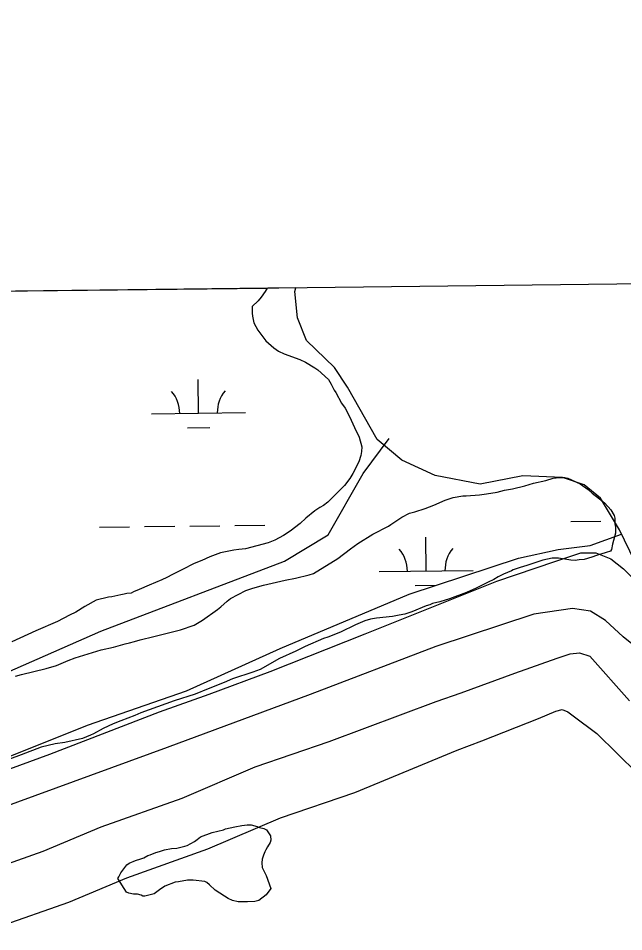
# Model space of a CAD drawing. Extents: x 3694830 to 3732949, y 415201 to 440970.
# Drawn here: x 3706249 to 3706894, y 438204 to 439176 of the extents above; entities that cross this region are included whole.
import ezdxf

# ---------------------------------------------------------------- set-up
doc = ezdxf.new("R2010")
doc.units = 0
for name, color, linetype in [('V-GRID-FRAM', 7, 'Continuous'), ('V-LEVE-TOET', 7, 'Continuous'), ('V-SITE-VEGE', 7, 'Continuous'), ('V-TOPO-SHOR', 7, 'Continuous'), ('V-WETL-SWMP', 7, 'Continuous')]:
    doc.layers.add(name, color=color, linetype=linetype)

msp = doc.modelspace()

# ---------------------------------------------------------------- linework, layer by layer
at = {"layer": 'V-GRID-FRAM'}
msp.add_lwpolyline([(3698844.69, 438797.54), (3730590.83, 439176.18), (3730815.62, 420995.11), (3699053.61, 420616.27), (3698844.69, 438797.54)], dxfattribs=at)
at = {"layer": 'V-LEVE-TOET'}
for points in [[(3704662.11, 437780.56), (3704843.88, 437851.58), (3705019.11, 437916.6), (3705183.6, 437979.8), (3705345.13, 438037.62), (3705460.75, 438082.75), (3705613.32, 438142.33), (3705804.64, 438212.78), (3705942.91, 438266.34), (3706059.14, 438307.3), (3706136.6, 438341.57), (3706203.96, 438363.87), (3706282.63, 438392.77), (3706399.45, 438437.91), (3706452.5, 438456.58), (3706517.46, 438480.67), (3706618.77, 438520.98), (3706758.82, 438576.94), (3706820.82, 438598.03), (3706848.24, 438607.07), (3706864.35, 438607.12), (3706880.48, 438600.61), (3706893.65, 438589.91), (3706930.16, 438554.23)], [(3706947.14, 438474.32), (3706893.29, 438517.71), (3706874.73, 438534.95), (3706858.58, 438545.04), (3706839.48, 438547.96), (3706798.32, 438541.86), (3706694.01, 438507.5), (3706559.91, 438456.34), (3706407.93, 438399.75), (3706207.06, 438326.88), (3705992.5, 438248), (3705816.09, 438177.6), (3705633.71, 438110.77), (3705469.21, 438048.76), (3705318.43, 437990.98), (3705165.25, 437936.18), (3705044.25, 437892.22), (3704911.33, 437845.83), (3704764.12, 437788.66)]]:
    msp.add_lwpolyline(points, dxfattribs=at)
at = {"layer": 'V-SITE-VEGE'}
for p, q in [((3705853.72, 438881.14), (3706514.37, 438889.02)), ((3706512.2, 438885.37), (3706508.01, 438879.28)), ((3706514.37, 438889.02), (3706512.2, 438885.37)), ((3706504.74, 438875.52), (3706498.21, 438869.41)), ((3706508.01, 438879.28), (3706504.74, 438875.52)), ((3706498.21, 438869.41), (3706498.23, 438862.39)), ((3706498.23, 438862.39), (3706498.71, 438859.11)), ((3706498.71, 438859.11), (3706500.14, 438852.1)), ((3706500.14, 438852.1), (3706504.38, 438844.15)), ((3706504.38, 438844.15), (3706512.84, 438832.94)), ((3706512.84, 438832.94), (3706521.29, 438825.48)), ((3706521.29, 438825.48), (3706526.45, 438821.75)), ((3706526.45, 438821.75), (3706532.55, 438818.96)), ((3706532.55, 438818.96), (3706548.95, 438812.93)), ((3706548.95, 438812.93), (3706555.05, 438810.14)), ((3706555.05, 438810.14), (3706564.9, 438804.09)), ((3706564.9, 438804.09), (3706568.18, 438801.76)), ((3706568.18, 438801.76), (3706579.45, 438791.5)), ((3706579.45, 438791.5), (3706582.28, 438786.82)), ((3706582.28, 438786.82), (3706585.58, 438780.28)), ((3706585.58, 438780.28), (3706587.46, 438777.95)), ((3706587.46, 438777.95), (3706593.58, 438766.26)), ((3706593.58, 438766.26), (3706597.34, 438761.12)), ((3706597.34, 438761.12), (3706602.05, 438752.24)), ((3706602.05, 438752.24), (3706607.24, 438740.56)), ((3706607.24, 438740.56), (3706612.42, 438730.28)), ((3706612.42, 438730.28), (3706615.26, 438719.99)), ((3706614.81, 438714.83), (3706613.89, 438710.62)), ((3706615.26, 438719.99), (3706614.81, 438714.83)), ((3706613.89, 438710.62), (3706612.04, 438704.06)), ((3706612.04, 438704.06), (3706605.52, 438691.4)), ((3706602.26, 438686.24), (3706596.67, 438678.73)), ((3706605.52, 438691.4), (3706602.26, 438686.24)), ((3706811.07, 438684.11), (3706819.02, 438686.47)), ((3706819.02, 438686.47), (3706825.57, 438687.43)), ((3706825.57, 438687.43), (3706831.18, 438687.45)), ((3706831.18, 438687.45), (3706834.46, 438686.52)), ((3706834.46, 438686.52), (3706847.59, 438680.48)), ((3706596.67, 438678.73), (3706578.94, 438660.88)), ((3706775.52, 438675.1), (3706788.61, 438678.41)), ((3706788.61, 438678.41), (3706797.97, 438681.26)), ((3706797.97, 438681.26), (3706811.07, 438684.11)), ((3706847.59, 438680.48), (3706856.04, 438674.42)), ((3706703.93, 438663.16), (3706712.34, 438665.99)), ((3706712.34, 438665.99), (3706722.64, 438667.9)), ((3706722.64, 438667.9), (3706726.38, 438667.91)), ((3706726.38, 438667.91), (3706740.42, 438668.9)), ((3706740.42, 438668.9), (3706747.91, 438669.86)), ((3706747.91, 438669.86), (3706759.14, 438671.77)), ((3706759.14, 438671.77), (3706767.09, 438673.67)), ((3706767.09, 438673.67), (3706775.52, 438675.1)), ((3706856.04, 438674.42), (3706860.27, 438670.69)), ((3706860.27, 438670.69), (3706868.24, 438664.63)), ((3706574.27, 438657.59), (3706570.53, 438655.24)), ((3706578.94, 438660.88), (3706574.27, 438657.59)), ((3706682.42, 438654.2), (3706691.77, 438657.97)), ((3706691.77, 438657.97), (3706703.93, 438663.16)), ((3706868.24, 438664.63), (3706873.41, 438660.43)), ((3706873.41, 438660.43), (3706877.63, 438656.23)), ((3706877.63, 438656.23), (3706880.45, 438652.97)), ((3706564.93, 438651.94), (3706555.59, 438643.95)), ((3706570.53, 438655.24), (3706564.93, 438651.94)), ((3706657.64, 438645.22), (3706666.05, 438649.46)), ((3706666.05, 438649.46), (3706671.67, 438650.89)), ((3706671.67, 438650.89), (3706682.42, 438654.2)), ((3706880.45, 438652.97), (3706883.75, 438646.89)), ((3706883.75, 438646.89), (3706884.7, 438644.08)), ((3706549.52, 438638.31), (3706538.78, 438630.32)), ((3706555.59, 438643.95), (3706549.52, 438638.31)), ((3706643.63, 438635.35), (3706645.96, 438637.23)), ((3706645.96, 438637.23), (3706657.64, 438645.22)), ((3706884.7, 438644.08), (3706884.71, 438638)), ((3706884.71, 438638), (3706885.19, 438634.26)), ((3706538.78, 438630.32), (3706531.77, 438625.62)), ((3706626.8, 438626.87), (3706643.63, 438635.35)), ((3706885.21, 438628.17), (3706881.97, 438616.45)), ((3706885.19, 438634.26), (3706885.21, 438628.17)), ((3706515.41, 438617.6), (3706491.09, 438611.44)), ((3706522.43, 438620.44), (3706515.41, 438617.6)), ((3706531.77, 438625.62), (3706522.43, 438620.44)), ((3706610.92, 438616.98), (3706626.8, 438626.87)), ((3706478.92, 438610), (3706464.42, 438607.14)), ((3706484.07, 438610.48), (3706478.92, 438610)), ((3706491.09, 438611.44), (3706484.07, 438610.48)), ((3706589.43, 438600.99), (3706602.98, 438611.34)), ((3706602.98, 438611.34), (3706610.92, 438616.98)), ((3706875.45, 438607.54), (3706869.84, 438605.65)), ((3706880.13, 438608.96), (3706875.45, 438607.54)), ((3706881.05, 438610.83), (3706880.13, 438608.96)), ((3706881.97, 438616.45), (3706881.05, 438610.83)), ((3706444.78, 438599.12), (3706436.37, 438595.81)), ((3706453.2, 438602.89), (3706444.78, 438599.12)), ((3706464.42, 438607.14), (3706453.2, 438602.89)), ((3706563.74, 438584.99), (3706589.43, 438600.99)), ((3706808.06, 438599.36), (3706790.76, 438593.69)), ((3706817.89, 438601.27), (3706808.06, 438599.36)), ((3706824.44, 438601.29), (3706817.89, 438601.27)), ((3706837.56, 438599.46), (3706824.44, 438601.29)), ((3706842.24, 438599.01), (3706837.56, 438599.46)), ((3706846.45, 438599.49), (3706842.24, 438599.01)), ((3706852.07, 438599.97), (3706846.45, 438599.49)), ((3706860.02, 438602.34), (3706852.07, 438599.97)), ((3706865.16, 438604.23), (3706860.02, 438602.34)), ((3706869.84, 438605.65), (3706865.16, 438604.23)), ((3706424.22, 438589.22), (3706413.46, 438584.04)), ((3706436.37, 438595.81), (3706424.22, 438589.22)), ((3706776.26, 438588.96), (3706774.39, 438588.02)), ((3706783.75, 438591.33), (3706776.26, 438588.96)), ((3706790.76, 438593.69), (3706783.75, 438591.33)), ((3706402.25, 438578.38), (3706388.69, 438572.72)), ((3706407.39, 438580.74), (3706402.25, 438578.38)), ((3706413.46, 438584.04), (3706407.39, 438580.74)), ((3706533.33, 438577.87), (3706544.56, 438580.25)), ((3706544.56, 438580.25), (3706559.06, 438583.57)), ((3706559.06, 438583.57), (3706563.74, 438584.99)), ((3706755.7, 438578.6), (3706749.62, 438575.76)), ((3706760.37, 438581.42), (3706755.7, 438578.6)), ((3706765.98, 438584.24), (3706760.37, 438581.42)), ((3706774.39, 438588.02), (3706765.98, 438584.24)), ((3706388.69, 438572.72), (3706377.94, 438568)), ((3706491.7, 438566.97), (3706499.18, 438569.34)), ((3706499.18, 438569.34), (3706510.41, 438572.65)), ((3706510.41, 438572.65), (3706533.33, 438577.87)), ((3706737, 438569.64), (3706726.72, 438564.92)), ((3706749.62, 438575.76), (3706737, 438569.64)), ((3706345.2, 438559.94), (3706332.1, 438556.62)), ((3706348.94, 438560.42), (3706345.2, 438559.94)), ((3706358.3, 438562.32), (3706348.94, 438560.42)), ((3706362.04, 438563.27), (3706358.3, 438562.32)), ((3706364.84, 438563.75), (3706362.04, 438563.27)), ((3706369.52, 438564.23), (3706364.84, 438563.75)), ((3706371.86, 438565.65), (3706369.52, 438564.23)), ((3706377.94, 438568), (3706371.86, 438565.65)), ((3706475.34, 438558.49), (3706491.7, 438566.97)), ((3706726.72, 438564.92), (3706708.48, 438558.31)), ((3706319.95, 438550.03), (3706310.6, 438543.91)), ((3706332.1, 438556.62), (3706319.95, 438550.03)), ((3706461.34, 438546.74), (3706465.07, 438549.56)), ((3706465.07, 438549.56), (3706471.61, 438555.67)), ((3706471.61, 438555.67), (3706475.34, 438558.49)), ((3706683.7, 438550.74), (3706668.27, 438544.14)), ((3706687.44, 438551.69), (3706683.7, 438550.74)), ((3706690.24, 438553.1), (3706687.44, 438551.69)), ((3706698.19, 438555), (3706690.24, 438553.1)), ((3706708.48, 438558.31), (3706698.19, 438555)), ((3706303.59, 438540.61), (3706290.97, 438534.02)), ((3706310.6, 438543.91), (3706303.59, 438540.61)), ((3706445.46, 438535.45), (3706461.34, 438546.74)), ((3706654.7, 438540.81), (3706647.68, 438539.39)), ((3706660.78, 438541.77), (3706654.7, 438540.81)), ((3706668.27, 438544.14), (3706660.78, 438541.77)), ((3706290.97, 438534.02), (3706268.06, 438524.11)), ((3706422.08, 438525.08), (3706436.58, 438530.27)), ((3706436.58, 438530.27), (3706445.46, 438535.45)), ((3706608.39, 438530.36), (3706592.5, 438522.82)), ((3706618.21, 438534.61), (3706608.39, 438530.36)), ((3706624.28, 438536.5), (3706618.21, 438534.61)), ((3706630.84, 438537.46), (3706624.28, 438536.5)), ((3706647.68, 438539.39), (3706630.84, 438537.46)), ((3706268.06, 438524.11), (3706242.36, 438512.33)), ((3706393.55, 438517.96), (3706422.08, 438525.08)), ((3706592.5, 438522.82), (3706578.94, 438517.16)), ((3706350.52, 438506.59), (3706363.15, 438510.38)), ((3706363.15, 438510.38), (3706367.82, 438511.33)), ((3706367.82, 438511.33), (3706372.97, 438512.75)), ((3706372.97, 438512.75), (3706379.05, 438514.64)), ((3706379.05, 438514.64), (3706393.55, 438517.96)), ((3706574.26, 438515.74), (3706554.63, 438507.25)), ((3706578.94, 438517.16), (3706574.26, 438515.74)), ((3706309.83, 438495.22), (3706337.42, 438503.74)), ((3706337.42, 438503.74), (3706350.52, 438506.59)), ((3706544.81, 438502.54), (3706527.51, 438494.52)), ((3706554.63, 438507.25), (3706544.81, 438502.54)), ((3706289.72, 438487.2), (3706302.35, 438492.39)), ((3706302.35, 438492.39), (3706309.83, 438495.22)), ((3706527.51, 438494.52), (3706506.95, 438482.75)), ((3706252.77, 438477.71), (3706278.96, 438483.89)), ((3706278.96, 438483.89), (3706289.72, 438487.2)), ((3706506.95, 438482.75), (3706499.01, 438479.92)), ((3706246.22, 438475.82), (3706252.77, 438477.71)), ((3706477.5, 438472.83), (3706468.61, 438469.05)), ((3706499.01, 438479.92), (3706477.5, 438472.83)), ((3706451.31, 438462.44), (3706437.75, 438456.78)), ((3706468.61, 438469.05), (3706451.31, 438462.44)), ((3706437.75, 438456.78), (3706415.31, 438449.68)), ((3706415.31, 438449.68), (3706379.77, 438436.93)), ((3706373.22, 438434.1), (3706358.26, 438428.43)), ((3706379.77, 438436.93), (3706373.22, 438434.1)), ((3706350.31, 438425.13), (3706339.56, 438419.95)), ((3706358.26, 438428.43), (3706350.31, 438425.13)), ((3706329.28, 438414.3), (3706326.01, 438412.88)), ((3706339.56, 438419.95), (3706329.28, 438414.3)), ((3706288.59, 438403.86), (3706273.62, 438400.07)), ((3706298.88, 438405.3), (3706288.59, 438403.86)), ((3706317.59, 438409.58), (3706298.88, 438405.3)), ((3706326.01, 438412.88), (3706317.59, 438409.58)), ((3706273.62, 438400.07), (3706252.11, 438392.04)), ((3706252.11, 438392.04), (3706239.95, 438387.32))]:
    msp.add_line(p, q, dxfattribs=at)
msp.add_lwpolyline([(3706364.47, 438245.88), (3706355.06, 438260.36), (3706356.46, 438262.24), (3706358.32, 438266.46), (3706364.85, 438274.9), (3706367.18, 438276.78), (3706374.19, 438279.61), (3706379.8, 438281.51), (3706383.08, 438282.45), (3706387.28, 438284.81), (3706389.62, 438285.75), (3706395.7, 438288.11), (3706399.44, 438289.06), (3706405.05, 438290.95), (3706412.54, 438292.38), (3706418.16, 438292.87), (3706426.58, 438294.77), (3706428.91, 438295.71), (3706436.86, 438299.95), (3706439.66, 438301.83), (3706443.4, 438304.65), (3706455.55, 438309.37), (3706467.72, 438312.22), (3706470.05, 438313.16), (3706479.88, 438315.54), (3706487.36, 438316.97), (3706492.98, 438317.45), (3706497.19, 438317.47), (3706503.75, 438315.61), (3706506.1, 438314.68), (3706510.78, 438313.77), (3706513.59, 438312.37), (3706517.83, 438305.83), (3706518.31, 438301.15), (3706517.38, 438298.8), (3706514.59, 438294.11), (3706512.73, 438290.83), (3706511.8, 438288.96), (3706510.41, 438285.21), (3706509.01, 438280.99), (3706508.56, 438277.24), (3706509.04, 438272.09), (3706513.29, 438263.68), (3706518.01, 438249.65), (3706513.35, 438243.08), (3706505.41, 438236.97), (3706501.2, 438236.02), (3706493.25, 438235.53), (3706483.41, 438235.49), (3706477.32, 438236.88), (3706472.63, 438239.21), (3706468.88, 438241.54), (3706459.03, 438248.06), (3706452.93, 438253.66), (3706450.11, 438255.99), (3706447.77, 438257.38), (3706435.59, 438258.75), (3706429.5, 438258.73), (3706419.68, 438256.82), (3706416.4, 438256.35), (3706405.18, 438252.09), (3706399.57, 438248.33), (3706393.97, 438244.1), (3706388.36, 438242.68), (3706384.15, 438241.73), (3706381.81, 438241.72), (3706379.93, 438242.65), (3706376.18, 438243.58), (3706371.97, 438243.56), (3706366.82, 438244.95)], close=True, dxfattribs=at)
at = {"layer": 'V-TOPO-SHOR'}
for points in [[(3706905.9, 438598.02), (3706889.45, 438631.6), (3706869.16, 438665.17), (3706851.81, 438679.53), (3706828.72, 438687.14), (3706786.43, 438688.93), (3706741.29, 438680.13), (3706693.21, 438689.58), (3706657.6, 438705.8), (3706631.58, 438727.82), (3706599.68, 438783.45), (3706586.16, 438804.55), (3706556.27, 438833.28), (3706546.58, 438857.28), (3706543.61, 438885.14)], [(3703971.65, 438309.68), (3704046.15, 438318.99), (3704092.71, 438291.05), (3704111.34, 438244.49), (3704139.28, 438207.24), (3704176.53, 438142.05), (3704241.71, 438086.18), (3704334.84, 438039.61), (3704427.96, 438020.99), (3704493.15, 438048.93), (3704576.96, 438067.55), (3704632.84, 438048.93), (3704679.4, 438011.68), (3704698.03, 437993.05), (3704716.65, 437955.8), (3704753.9, 437927.86), (3704856.34, 437955.8), (3705405.78, 438207.24), (3706104.22, 438421.43), (3706337.03, 438523.87), (3706532.6, 438598.37), (3706579.16, 438626.3), (3706616.41, 438691.49), (3706644.35, 438728.74)], [(3705462.01, 437991.79), (3705661.13, 438065.72), (3705738.12, 438093.09), (3705849.32, 438138.18), (3705932.96, 438168.43), (3706052.25, 438209.74), (3706134.94, 438240.47), (3706200.53, 438263.05), (3706275.62, 438289.46), (3706337.39, 438315.36), (3706423.89, 438346.1), (3706501.34, 438379.18), (3706580.24, 438406.09), (3706694.29, 438448.81), (3706720.91, 438457.94), (3706777.94, 438479.06), (3706823.09, 438494.91), (3706836.87, 438499.71), (3706846.86, 438500.7), (3706857.81, 438496.93), (3706900.32, 438449.48)], [(3704966.98, 437739.4), (3705089.17, 437785.03), (3705186.59, 437821.98), (3705274.51, 437853.68), (3705367.65, 437888.72), (3705489.3, 437937.65), (3705688.42, 438011.58), (3705765.41, 438038.95), (3705876.61, 438084.05), (3705960.25, 438114.3), (3706079.54, 438155.61), (3706162.23, 438186.33), (3706227.82, 438208.91), (3706302.92, 438235.33), (3706364.69, 438261.22), (3706451.18, 438291.96), (3706528.63, 438325.04), (3706607.53, 438351.95), (3706716.82, 438397.04), (3706742.96, 438407.11), (3706803.31, 438430.62), (3706821.75, 438438.67)], [(3706821.75, 438438.67), (3706828.43, 438440.2), (3706834.59, 438437.81), (3706840.27, 438433.54), (3706865.41, 438414.83), (3706908.85, 438372.15), (3706945.6, 438336.11), (3706982.83, 438302.45), (3706991.42, 438295.81)]]:
    msp.add_lwpolyline(points, dxfattribs=at)
at = {"layer": 'V-WETL-SWMP'}
for p, q in [((3706441.17, 438755.79), (3706440.74, 438791.79)), ((3706391.18, 438755.19), (3706491.17, 438756.39)), ((3706429.36, 438740.22), (3706453.36, 438740.5)), ((3706837.64, 438640.44), (3706869.64, 438640.82)), ((3706335.77, 438634.45), (3706367.77, 438634.83)), ((3706383.76, 438635.02), (3706415.76, 438635.41)), ((3706431.76, 438635.6), (3706463.76, 438635.98)), ((3706479.76, 438636.17), (3706511.76, 438636.55)), ((3706683.66, 438587.86), (3706683.24, 438623.85)), ((3706633.67, 438587.26), (3706733.66, 438588.45)), ((3706671.85, 438572.28), (3706694.28, 438572.55))]:
    msp.add_line(p, q, dxfattribs=at)
for points in [[(3706544.95, 438889.38), (3698844.69, 438797.54)], [(3706202.8, 438375.63), (3706323.05, 438423.7), (3706428.4, 438460.17), (3706527.95, 438505.29), (3706665.5, 438563.05), (3706781.93, 438601.48), (3706824.28, 438610.77), (3706858.46, 438614.74), (3706891.76, 438626.88), (3706889.45, 438631.6), (3706869.16, 438665.17), (3706851.81, 438679.53), (3706828.72, 438687.14), (3706786.43, 438688.93), (3706741.29, 438680.13), (3706693.21, 438689.58), (3706657.6, 438705.8), (3706631.58, 438727.82), (3706599.68, 438783.45), (3706586.16, 438804.55), (3706556.27, 438833.28), (3706546.58, 438857.28), (3706543.61, 438885.14), (3706544.95, 438889.38)]]:
    msp.add_lwpolyline(points, dxfattribs=at)
for centre, start, end in [((3706385.93, 438755.61), 359.91153, 41.45519), ((3706496.41, 438756.92), 139.91153, 181.45518), ((3706628.42, 438587.67), 359.91153, 41.45519), ((3706738.9, 438588.99), 139.91153, 181.45518)]:
    msp.add_arc(centre, 35.25, start, end, dxfattribs=at)

doc.saveas('drawing.dxf')
